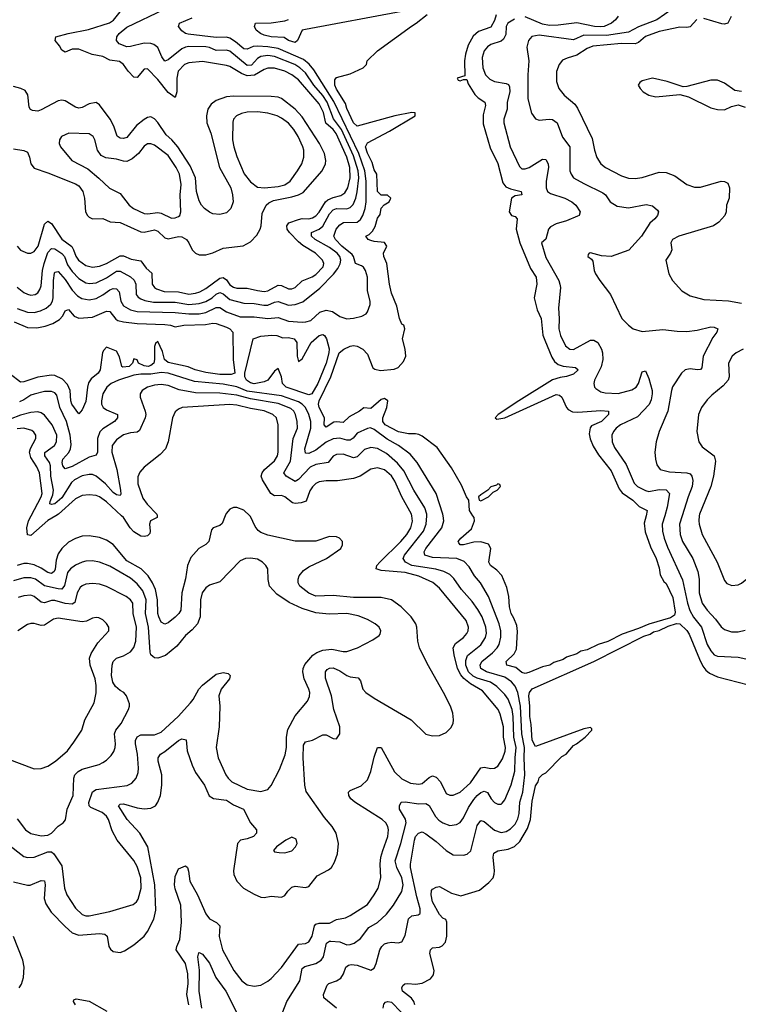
# Model space of a CAD drawing. Header units: inches. Extents: x 1834610 to 2027685, y 642842 to 774116.
# Tile 378 of 632: x 1972285 to 1976470, y 707153 to 712891. Entities that reach past the tile are written whole.
import ezdxf

# ---------------------------------------------------------------- set-up
doc = ezdxf.new("R2010")
doc.units = ezdxf.units.IN
doc.header["$MEASUREMENT"] = 0
doc.layers.add('B9770', color=7, linetype='Continuous')
doc.layers.add('B9771', color=7, linetype='Continuous')

msp = doc.modelspace()

# ---------------------------------------------------------------- linework, layer by layer
at = {"layer": 'B9770', "color": 5}
for points, elevation in [([(1972250, 707867.4), (1972330, 707846.7), (1972346.9, 707846.9), (1972410, 707875.4), (1972430, 707872), (1972433.6, 707850), (1972428.1, 707770), (1972438.1, 707738.1), (1972468.6, 707690), (1972550, 707605.7), (1972590.5, 707570.5), (1972630, 707556.4), (1972750, 707566.3), (1972781.4, 707561.4), (1972794.2, 707550), (1972804.6, 707490), (1972813.8, 707473.8), (1972830, 707460.7), (1972870, 707455.2), (1972894.9, 707465.1), (1972950, 707500.3), (1973010.6, 707550), (1973030, 707576.5), (1973066.2, 707650), (1973077.8, 707702.2), (1973072.8, 707850), (1973031.1, 708071.1), (1972985.4, 708150), (1972911.1, 708230), (1972860.9, 708310), (1972870, 708319.6), (1972890, 708321.7), (1972970, 708297.7), (1973010, 708292.1), (1973050, 708295.5), (1973075.3, 708310), (1973089.3, 708330.7), (1973104.9, 708370), (1973113.2, 708430), (1973113.7, 708490), (1973092, 708570), (1973091.6, 708590), (1973104.7, 708610), (1973130, 708625.3), (1973210, 708690.8), (1973230, 708699.3), (1973254, 708694), (1973261.4, 708630), (1973290, 708547.2), (1973310, 708503.2), (1973361.6, 708430), (1973388.3, 708368.3), (1973413.1, 708353.1), (1973490, 708342.2), (1973530, 708315.1), (1973589.2, 708290), (1973630, 708210.2), (1973664.5, 708170), (1973665.2, 708150), (1973646.2, 708130), (1973610, 708116.6), (1973571.3, 708108.7), (1973553, 708090), (1973531.1, 707931.1), (1973532.3, 707910), (1973549.1, 707870), (1973588.5, 707830), (1973650, 707794.4), (1973690, 707777.3), (1973710, 707775.2), (1973750, 707782.4), (1973810, 707777.7), (1973830, 707786.4), (1973846.7, 707813.3), (1973870, 707835.6), (1973890, 707841.4), (1973950, 707832.9), (1973970, 707839.2), (1974017.6, 707902.4), (1974084, 707936), (1974102, 707950), (1974119.5, 707980.5), (1974137.1, 708030), (1974141.1, 708090), (1974128.9, 708150), (1974104.4, 708190), (1974061.3, 708241.3), (1973953.5, 708393.5), (1973945.2, 708430), (1973935.6, 708590), (1973937.3, 708662.7), (1973950, 708681.6), (1973990, 708691.5), (1974050, 708722.7), (1974070, 708722.9), (1974110, 708701.8), (1974130, 708700.8), (1974150.6, 708730), (1974149.8, 708770), (1974114.1, 708870), (1974100.3, 708950), (1974066.5, 709053.5), (1974065.9, 709090), (1974076.4, 709103.6), (1974090, 709112.5), (1974110, 709113.3), (1974150, 709095.9), (1974190, 709068.4), (1974210, 709061), (1974255.7, 709055.7), (1974270, 709038.4), (1974284.1, 708990), (1974301.8, 708970), (1974350, 708937), (1974564.9, 708810), (1974650, 708727.2), (1974690, 708716.9), (1974730, 708720.3), (1974770, 708737.1), (1974795.8, 708764.2), (1974809.6, 708790), (1974811.1, 708810), (1974807.2, 708850), (1974794, 708890), (1974754, 708970), (1974658.7, 709138.7), (1974613.6, 709230), (1974604, 709270), (1974598.3, 709350), (1974591.5, 709370), (1974565.8, 709410), (1974507.6, 709470), (1974451.5, 709510), (1974390, 709523.2), (1974230, 709524.3), (1974110, 709534.7), (1974010, 709530.4), (1973968.4, 709548.4), (1973917.7, 709590), (1973906.9, 709610), (1973906.2, 709630), (1973913.5, 709650), (1973939.1, 709680.9), (1973970, 709702.9), (1974071.6, 709750), (1974156, 709810), (1974165.2, 709830), (1974165.2, 709850), (1974148.7, 709870), (1974130, 709878), (1974090, 709878.4), (1974010, 709852.3), (1973890, 709852.7), (1973730, 709887.2), (1973690, 709902.4), (1973673.8, 709913.8), (1973656.4, 709936.4), (1973630, 709995.7), (1973625.3, 710000)], 320), ([(1973482.8, 710000), (1973465.4, 709954.6), (1973450, 709943.1), (1973413, 709930), (1973402.5, 709917.4), (1973386.8, 709850), (1973370, 709832.4), (1973328.8, 709810), (1973282.7, 709757.3), (1973262.5, 709710), (1973251.4, 709631.4), (1973230.5, 709550), (1973223.5, 709450), (1973211.8, 709430), (1973190, 709409.8), (1973150, 709376.8), (1973130, 709368.7), (1973110, 709379.7), (1973096.4, 709410), (1973090.4, 709430.4), (1973087.3, 709510), (1973076, 709570), (1973059.1, 709610), (1973032.6, 709650), (1972991.8, 709690), (1972910, 709737.5), (1972830, 709831.9), (1972790, 709858.1), (1972750, 709873.4), (1972690, 709883), (1972650, 709880.2), (1972610, 709868.2), (1972570, 709845.5), (1972531.1, 709810), (1972510, 709778), (1972498.2, 709741.8), (1972492.2, 709687.8), (1972485.6, 709674.4), (1972470, 709664), (1972450, 709668.5), (1972410, 709694.8), (1972370, 709713.8), (1972330, 709721.7), (1972310, 709721.1), (1972270, 709710.6)], 320), ([(1972495.7, 710000), (1972448.3, 709971.7), (1972350, 709884.1), (1972330, 709888.6), (1972327.4, 709930), (1972337.2, 709970), (1972352.9, 710000)], 280), ([(1973085.7, 710000), (1973086.6, 709993.4), (1973086.4, 709990), (1973047.6, 709970), (1973040.6, 709950), (1973045.5, 709910), (1973042.8, 709897.2), (1973030, 709882.5), (1973010, 709878.7), (1972990, 709880.5), (1972950, 709905.9), (1972928.1, 709930), (1972890, 709990), (1972879, 710000)], 280), ([(1973270.8, 707149.2), (1973258, 707210), (1973265.8, 707274.2), (1973264.8, 707330), (1973251.2, 707391.2), (1973197.4, 707470), (1973200.7, 707490), (1973217.7, 707530), (1973227.9, 707632.1), (1973224.3, 707730), (1973190, 707826.9), (1973187.1, 707850), (1973190, 707897.3), (1973210, 707943.1), (1973250, 707960.5), (1973262, 707950), (1973269.1, 707929.1), (1973277, 707870), (1973321.7, 707790), (1973370, 707679.7), (1973391.2, 707651.2), (1973431.6, 707630), (1973450.6, 707610.6), (1973447.4, 707547.4), (1973465.6, 707470), (1973533, 707350), (1973579.1, 707290), (1973610, 707266), (1973650, 707258.5), (1973690, 707264.6), (1973730, 707287.2), (1973750, 707304.2), (1973810, 707367.6), (1973910, 707503.8), (1973950, 707507.6), (1973970, 707518), (1973989.4, 707550.6), (1974002.7, 707610), (1974010, 707619.8), (1974030, 707625.8), (1974090, 707625.3), (1974130, 707646.4), (1974183.1, 707656.9), (1974210, 707670.2), (1974310, 707735.2), (1974349.8, 707790), (1974372.4, 707830), (1974387.6, 707890), (1974383.9, 707970), (1974389.4, 708010), (1974399.4, 708050), (1974429.4, 708130), (1974433.9, 708170), (1974429.9, 708190), (1974417.6, 708210), (1974395.4, 708230), (1974237, 708330), (1974213.2, 708350), (1974201.5, 708370), (1974201, 708390), (1974210, 708398), (1974274.3, 708425.7), (1974310, 708460.9), (1974330.9, 708509.1), (1974350, 708593), (1974370, 708650.3), (1974390, 708648.9), (1974467.5, 708507.5), (1974510, 708466.5), (1974561.1, 708441.1), (1974610, 708435.3), (1974630, 708440.1), (1974670, 708474.4), (1974690, 708483.7), (1974710, 708476.8), (1974735.9, 708450), (1974770, 708381.3), (1974790, 708372.1), (1974810, 708371.8), (1974850, 708390.1), (1974910, 708444), (1974970, 708531.5), (1974990, 708535.8), (1975030, 708527.3), (1975050, 708528.6), (1975070, 708540.2), (1975096.5, 708583.5), (1975111.7, 708628.3), (1975114.1, 708650), (1975102.8, 708710), (1975102.5, 708770), (1975083.3, 708843.3), (1975071.8, 708870), (1974979.7, 708979.7), (1974910, 709020.4), (1974871.9, 709051.9), (1974853.8, 709073.8), (1974835.2, 709110), (1974815, 709190), (1974810.4, 709230), (1974824.1, 709255.9), (1974870.7, 709290), (1974890, 709313.4), (1974897.2, 709330), (1974898.9, 709350), (1974886, 709390), (1974730, 709577.5), (1974691.6, 709611.5), (1974610, 709647.7), (1974530, 709668.3), (1974390, 709680.4), (1974360.8, 709690), (1974365.2, 709710), (1974382.3, 709730), (1974504.8, 709850), (1974539.7, 709890), (1974562.8, 709930), (1974572.5, 709967.5), (1974568.8, 710000)], 280), ([(1973818.4, 707110), (1973840.6, 707170), (1973917.7, 707290), (1973930, 707362.3), (1973946.9, 707373.1), (1974009.9, 707390.1), (1974041.1, 707410), (1974053.7, 707430), (1974072.4, 707510), (1974090, 707521.9), (1974098.1, 707521.9), (1974150, 707516.8), (1974190, 707499), (1974210, 707500.9), (1974232.8, 707510), (1974270, 707536.9), (1974319.1, 707600.9), (1974369.5, 707630.5), (1974422.3, 707677.7), (1974461.9, 707730), (1974509.9, 707810), (1974518.8, 707850), (1974510, 707889.8), (1974481.2, 707950), (1974472, 707990), (1974504.5, 708090), (1974535.8, 708210), (1974531.3, 708231.3), (1974496.9, 708290), (1974496.9, 708310), (1974507, 708330), (1974530, 708333.5), (1974610, 708321.7), (1974650, 708322.5), (1974670, 708311.1), (1974707.8, 708247.8), (1974726.7, 708226.7), (1974750, 708211), (1974790, 708195.6), (1974830, 708200.7), (1974850, 708212.4), (1974870, 708239.7), (1974899.5, 708300.5), (1974930, 708345.6), (1974950, 708370.1), (1974970, 708386.4), (1974990, 708395), (1975010, 708388), (1975030.8, 708350.8), (1975050, 708329.2), (1975070, 708319), (1975090, 708319.5), (1975095, 708325), (1975110, 708344.9), (1975148, 708432), (1975169.3, 708510.7), (1975170.2, 708590), (1975176.3, 708650), (1975162.5, 708710), (1975158.8, 708830), (1975153.5, 708870), (1975130, 708930.6), (1975110, 708958.3), (1975064.8, 709004.8), (1975027.7, 709030), (1974950, 709053.2), (1974925.6, 709065.6), (1974899.6, 709090), (1974884.2, 709130), (1974884, 709156), (1974893.5, 709186.5), (1974971.7, 709248.3), (1974997.7, 709290), (1975003.3, 709316.7), (1975001, 709350), (1974978.5, 709410), (1974953.9, 709453.9), (1974920, 709500), (1974858.1, 709570), (1974813.6, 709633.6), (1974790, 709657.2), (1974755.7, 709675.7), (1974709.6, 709689.6), (1974570, 709710), (1974532.7, 709730), (1974519.2, 709750), (1974527.1, 709770), (1974637.7, 709910), (1974652.5, 709950), (1974655.8, 710000)], 260), ([(1974129.6, 707130), (1974056.8, 707190), (1974054, 707210), (1974076, 707264), (1974086.5, 707273.5), (1974130, 707289.3), (1974154.9, 707305.1), (1974171.6, 707330), (1974185.3, 707370), (1974199.6, 707380.4), (1974215.3, 707384.7), (1974250, 707381.9), (1974330, 707352.7), (1974350, 707364.2), (1974362.3, 707390), (1974383.2, 707470), (1974393.8, 707490), (1974410, 707504.7), (1974430, 707511.8), (1974450, 707515.4), (1974490, 707511.4), (1974510, 707516.5), (1974530, 707553.4), (1974550, 707651.7), (1974570, 707668.2), (1974606.4, 707673.6), (1974617, 707683), (1974617.9, 707710), (1974598.8, 707778.8), (1974562.3, 707950), (1974561.7, 707970), (1974585.5, 708110), (1974591.3, 708130), (1974607, 708150), (1974630, 708157.5), (1974650, 708146.4), (1974710, 708101.9), (1974770, 708049.4), (1974810, 708024.7), (1974870, 708022.4), (1974892.2, 708027.8), (1974912.4, 708047.6), (1974950, 708195.8), (1974970, 708224.7), (1974990, 708219.2), (1975050, 708168.3), (1975090, 708154.7), (1975119.4, 708160.6), (1975144.1, 708175.9), (1975170, 708202.6), (1975187.1, 708232.9), (1975194.3, 708265.7), (1975199, 708330), (1975214.7, 708390), (1975227.8, 708490), (1975222.5, 708590), (1975225.3, 708650), (1975210.4, 708730), (1975202.7, 708890), (1975186.3, 708970), (1975170, 709006.5), (1975150, 709031.7), (1975110, 709059.9), (1975004.5, 709090), (1974970.6, 709110), (1974966.2, 709130), (1974977.5, 709150), (1975038.8, 709201.2), (1975065.3, 709230), (1975076.9, 709250), (1975087, 709293), (1975087.4, 709330), (1975077.8, 709370), (1975015.8, 709530), (1974969.4, 709609.4), (1974933.1, 709650), (1974902.7, 709702.7), (1974874.2, 709734.2), (1974831.6, 709751.6), (1974690, 709755.8), (1974644.2, 709770), (1974641.1, 709790), (1974649.9, 709810), (1974744, 709930), (1974754.9, 709970), (1974751.6, 710000)], 240), ([(1975933.2, 710000), (1975923, 709957), (1975927.1, 709907.1), (1975958.6, 709818.6), (1975992.9, 709750), (1976010, 709696), (1976014.9, 709654.9), (1976037.3, 709617.3), (1976050, 709605.5), (1976090, 709523), (1976102.5, 709437.5), (1976098.4, 709421.6), (1976074.8, 709405.2), (1975950, 709368.7), (1975890, 709342), (1975794, 709310), (1975710, 709268), (1975654, 709250), (1975590, 709218), (1975554, 709210), (1975530, 709195.3), (1975470, 709175.3), (1975450, 709162), (1975395.3, 709144.7), (1975372, 709130), (1975330, 709119), (1975250, 709086.6), (1975230, 709081.2), (1975210, 709086), (1975175.1, 709115.1), (1975121.7, 709130), (1975119.3, 709150), (1975165.5, 709194.5), (1975177.9, 709222.1), (1975184.7, 709324.7), (1975181, 709361), (1975164.1, 709404.1), (1975148.4, 709430), (1975137.6, 709470), (1975134.7, 709530), (1975121.6, 709581.6), (1975092.6, 709652.6), (1975063.4, 709683.4), (1975027.9, 709710), (1975018.2, 709730), (1975029.8, 709809.8), (1975015.2, 709835.2), (1974970, 709848.1), (1974930, 709845.3), (1974870.1, 709829.9), (1974851.3, 709831.3), (1974842, 709842), (1974838.9, 709850), (1974855.4, 709870), (1974916.4, 709923.6), (1974934.7, 709970), (1974931.6, 709990), (1974924.8, 710000)], 220), ([(1976041.8, 710000), (1976027.7, 709950), (1976029.2, 709910), (1976038.7, 709870), (1976057.7, 709817.7), (1976146.1, 709626.1), (1976174.2, 709490), (1976187.5, 709447.5), (1976209, 709409), (1976256.6, 709350), (1976289.2, 709250), (1976310, 709213.2), (1976330, 709189.4), (1976350, 709181.2), (1976470, 709175.9), (1976550, 709157.7)], 240), ([(1976143.5, 710000), (1976127.9, 709950), (1976132.3, 709890), (1976145.1, 709850), (1976205.7, 709750), (1976234.7, 709674.7), (1976241.9, 709630), (1976242.8, 709550), (1976260.7, 709490), (1976290, 709450.2), (1976338, 709398), (1976370, 709351.7), (1976390, 709337.3), (1976430, 709324.2), (1976470, 709322.8), (1976510, 709332.7)], 260), ([(1976242.6, 710000), (1976239.6, 709970), (1976242.1, 709950), (1976260.1, 709890), (1976346.8, 709730), (1976390, 709622), (1976404.2, 709604.2), (1976432.6, 709592.6), (1976470, 709598), (1976490, 709606.7), (1976530, 709639.7), (1976630, 709739.5), (1976669.6, 709770), (1976685.1, 709790), (1976686.3, 709810), (1976661.7, 709890), (1976664.9, 709930), (1976681.5, 709970), (1976705.3, 710000)], 280), ([(1972213.2, 708090), (1972310, 708015.3), (1972330, 708009.4), (1972370, 708010.1), (1972450, 708041.7), (1972470, 708041.2), (1972484.7, 708030), (1972530, 707959.5), (1972546.3, 707830), (1972559.4, 707790), (1972610, 707712.3), (1972650, 707677.1), (1972670, 707668.7), (1972690, 707668.1), (1972810, 707693.1), (1972946, 707734), (1972965.6, 707750), (1972975, 707765), (1972992.4, 707830), (1972990.4, 707890), (1972970, 707956.4), (1972950, 707991.6), (1972853.8, 708110), (1972824.4, 708164.4), (1972802.6, 708230), (1972790.5, 708250), (1972766.6, 708270), (1972699.2, 708299.2), (1972689.3, 708310), (1972688.9, 708328.9), (1972709.6, 708390.4), (1972730, 708405.5), (1972911.4, 708428.6), (1972937.5, 708442.5), (1972964.4, 708470), (1972976.1, 708503.9), (1972978, 708530), (1972971.4, 708610), (1972960.7, 708670), (1972960.2, 708690), (1972968.6, 708711.4), (1972990, 708723.5), (1973070, 708723.7), (1973110, 708739.3), (1973208.4, 708830), (1973279.7, 708910), (1973295.4, 708930), (1973328.3, 708990), (1973350, 709012.2), (1973430, 709076.4), (1973470, 709087.3), (1973499.8, 709079.8), (1973511, 709070), (1973506.8, 709050), (1973458, 708990), (1973445.3, 708950), (1973451.4, 708890), (1973447.8, 708770), (1973430.2, 708650), (1973441.8, 708590), (1973486.2, 708490), (1973499.1, 708470), (1973520.9, 708450), (1973610, 708406.8), (1973690, 708393.7), (1973730, 708403.8), (1973750, 708427.7), (1973799.1, 708520.9), (1973832.3, 708607.7), (1973839.9, 708650), (1973838.2, 708710), (1973846.4, 708753.6), (1973890, 708834.3), (1973960.6, 708919.4), (1973973.5, 708946.5), (1973975.2, 708970), (1973970, 708989.4), (1973942, 709050), (1973933.6, 709090), (1973935.5, 709110), (1973946, 709134), (1973992.8, 709187.2), (1974016.6, 709203.4), (1974050, 709216.8), (1974102.9, 709222.9), (1974170, 709209.4), (1974190, 709209.3), (1974253.3, 709230), (1974342.4, 709277.6), (1974378.2, 709301.8), (1974385.1, 709310), (1974388, 709330), (1974378.3, 709350), (1974354.7, 709370), (1974310, 709395.3), (1974256.3, 709416.3), (1974190, 709429.9), (1974086.7, 709426.7), (1974010, 709433.9), (1973930, 709459.9), (1973855.4, 709495.4), (1973782.9, 709542.9), (1973740.3, 709590), (1973731.9, 709628.1), (1973731.1, 709690), (1973718.3, 709710), (1973698.9, 709730), (1973670, 709746.6), (1973630, 709752.7), (1973601, 709750), (1973570, 709738), (1973450, 709615.8), (1973390, 709594.8), (1973370, 709579.7), (1973348.5, 709550), (1973337.6, 709510), (1973336.2, 709410), (1973321.6, 709370), (1973290, 709335.3), (1973250, 709303.1), (1973200.9, 709239.1), (1973134, 709186), (1973090, 709170.7), (1973070, 709172.9), (1973060, 709180), (1973049.9, 709189.9), (1973045.1, 709205.1), (1973035.5, 709350), (1973017.1, 709430), (1973022.4, 709510), (1973003.3, 709563.3), (1972970, 709603.4), (1972930, 709635.3), (1972810, 709706.7), (1972750, 709729.9), (1972710, 709736.7), (1972670, 709734.4), (1972648.5, 709730), (1972610, 709712), (1972581.4, 709690), (1972564.3, 709670), (1972546.5, 709593.5), (1972530, 709573.1), (1972510, 709573.7), (1972430, 709592.2), (1972377, 709630), (1972350, 709638.6), (1972310, 709639), (1972250, 709620.1)], 340), ([(1972270, 708233.4), (1972318.9, 708170), (1972350, 708149.3), (1972410, 708134.2), (1972450, 708138.2), (1972469.7, 708150), (1972510, 708191.8), (1972539.3, 708210), (1972551.4, 708228.6), (1972562.2, 708290), (1972597.3, 708370), (1972599.8, 708470), (1972606.6, 708490), (1972625.1, 708510), (1972650, 708522.5), (1972748.8, 708551.2), (1972770, 708562.3), (1972790, 708575.2), (1972817.4, 708602.6), (1972833, 708627), (1972841, 708650), (1972844.1, 708670), (1972838.1, 708730), (1972844.9, 708750), (1972875.9, 708790), (1972919.7, 708870), (1972925.6, 708890), (1972923.9, 708903.9), (1972906.6, 708950), (1972891.6, 708970), (1972870, 708980.9), (1972844.2, 709004.2), (1972828.5, 709030), (1972819.2, 709070), (1972823.2, 709130), (1972829.3, 709150.7), (1972850, 709169.1), (1972890, 709183.5), (1972930, 709206.3), (1972950, 709232.6), (1972962.6, 709270), (1972965.6, 709350), (1972945.8, 709430), (1972944.1, 709490), (1972930.6, 709510), (1972905.3, 709530), (1972790, 709587.7), (1972750, 709600.6), (1972710, 709606.1), (1972670, 709600.6), (1972650, 709592.2), (1972638.3, 709581.7), (1972619.5, 709550), (1972606.4, 709493.6), (1972590, 709484.5), (1972550.6, 709489.4), (1972490, 709506.4), (1972470, 709506.1), (1972430, 709492.8), (1972410, 709496.3), (1972370, 709529.2), (1972350, 709536.5), (1972310, 709533.5), (1972277.1, 709522.8)], 360), ([(1972210, 708584.5), (1972370, 708525.8), (1972410, 708528), (1972450, 708541.3), (1972493.5, 708570), (1972563, 708630), (1972600.3, 708679.7), (1972647.1, 708750), (1972665.1, 708810), (1972719, 708910), (1972731, 708969), (1972730.9, 709010), (1972724.5, 709050), (1972696.6, 709130), (1972692.7, 709170), (1972702.1, 709197.9), (1972741, 709259), (1972804.2, 709330), (1972804.2, 709350), (1972791.8, 709371.8), (1972770, 709394), (1972745.3, 709405.3), (1972730, 709408), (1972710, 709403.5), (1972673.9, 709386.1), (1972650, 709381.4), (1972510, 709403.4), (1972483, 709397), (1972430, 709361.5), (1972410, 709359.6), (1972370, 709371.5), (1972350, 709372.5), (1972330, 709366.2), (1972274.9, 709330)], 380), ([(1974586.3, 707150), (1974581.4, 707170), (1974567.9, 707187.9), (1974515.1, 707230), (1974511.5, 707250), (1974517.4, 707262.6), (1974527.7, 707272.3), (1974545, 707275), (1974590, 707270.9), (1974630, 707275.8), (1974678.6, 707301.4), (1974695.3, 707324.7), (1974699.8, 707350), (1974674.7, 707450), (1974676.9, 707470), (1974690, 707482), (1974730, 707486.3), (1974746.1, 707493.9), (1974764.4, 707515.6), (1974772.2, 707550), (1974772.1, 707632.1), (1974767.2, 707647.2), (1974750, 707655.6), (1974730, 707675.4), (1974690, 707749.7), (1974682, 707790), (1974684.6, 707815.4), (1974690, 707824), (1974710, 707836.3), (1974730, 707840.4), (1974799.8, 707799.8), (1974855, 707784.9), (1974962.8, 707817.2), (1975017.5, 707862.5), (1975042.4, 707890), (1975048.9, 707911.1), (1975051.5, 707930), (1975043.5, 708010), (1975046.8, 708033.2), (1975070, 708046.7), (1975130, 708056.8), (1975166.6, 708073.4), (1975197.4, 708102.6), (1975242.4, 708177.6), (1975260.2, 708230), (1975270, 708336), (1975281.3, 708390), (1975290, 708425.5), (1975305.6, 708450), (1975310, 708472), (1975330, 708492), (1975350, 708502), (1975443.1, 708596.9), (1975468.4, 708611.6), (1975510, 708662), (1975528.9, 708671.1), (1975578, 708710), (1975618, 708750), (1975618, 708758), (1975610, 708766), (1975570, 708758), (1975290, 708655.4), (1975270, 708692.7), (1975264.1, 708784.1), (1975255.8, 708830), (1975256.9, 708890), (1975249.9, 708950.1), (1975253.8, 708970), (1975269.1, 708990.9), (1975629, 709150), (1975921.2, 709298.8), (1975958, 709310), (1975977.2, 709322.8), (1976010, 709331.3), (1976062.7, 709357.3), (1976110, 709371.3), (1976130, 709370.4), (1976170, 709331.1), (1976183.8, 709310), (1976243.5, 709163.5), (1976263.7, 709123.7), (1976280.9, 709100.9), (1976303, 709083), (1976350, 709061.8), (1976530, 709015)], 220), ([(1972282.8, 707250), (1972295.2, 707270), (1972307, 707310), (1972311, 707370), (1972304.3, 707410), (1972250, 707547.6)], 320), ([(1973346.7, 707130), (1973331.2, 707230), (1973332.8, 707352.8), (1973322, 707430), (1973327.8, 707452.2), (1973330, 707455.5), (1973350, 707444.6), (1973390, 707392), (1973426.8, 707310), (1973485.5, 707230), (1973547.5, 707107.5)], 260), ([(1972609.8, 707150), (1972598.9, 707170), (1972601, 707179), (1972614.2, 707185.8), (1972690, 707171), (1972792.1, 707112.1)], 280), ([(1974402, 707130), (1974405.6, 707154.4), (1974415.1, 707164.9), (1974429.7, 707170.3), (1974450, 707165.3), (1974507.1, 707107.1)], 220)]:
    msp.add_lwpolyline(points, dxfattribs=dict(at, elevation=elevation))
at = {"layer": 'B9770', "color": 5, "elevation": 340}
msp.add_lwpolyline([(1973870, 708127.6), (1973835.5, 708110), (1973780.7, 708070), (1973762.8, 708050), (1973770, 708041), (1973796.8, 708036.8), (1973830, 708036.5), (1973870, 708047.7), (1973891.2, 708070), (1973900.5, 708090), (1973895.1, 708115.1)], close=True, dxfattribs=at)
at = {"layer": 'B9771', "color": 5}
for points, elevation in [([(1972270, 711332.2), (1972310, 711301.7), (1972330, 711290.2), (1972350, 711285.6), (1972375.1, 711290), (1972390, 711299.3), (1972402.5, 711317.5), (1972410, 711339.1), (1972418.3, 711430), (1972427.3, 711470), (1972450, 711533.4), (1972470, 711556.9), (1972490, 711554.5), (1972530, 711528.7), (1972545.5, 711510), (1972562.9, 711462.9), (1972590, 711422.9), (1972630, 711382.2), (1972670, 711358), (1972692.6, 711352.6), (1972730, 711356.6), (1972790, 711386.6), (1972850, 711425.4), (1972870, 711425.4), (1972931.5, 711391.5), (1972952.2, 711372.2), (1972962.1, 711350), (1972964, 711290), (1972974.5, 711274.5), (1972990, 711263.6), (1973014.2, 711254.2), (1973065.4, 711245.4), (1973190, 711245.5), (1973270, 711231.5), (1973330, 711236), (1973370, 711248.1), (1973405.8, 711270), (1973430, 711291.9), (1973450, 711300.3), (1973470, 711292.3), (1973510, 711259.3), (1973590, 711239.4), (1973650, 711237.5), (1973707, 711227), (1973730, 711227.1), (1973770, 711244.7), (1973790, 711248.5), (1973850, 711227.1), (1973890, 711230.1), (1973933.8, 711246.2), (1974033.7, 711326.3), (1974112.7, 711407.3), (1974138.4, 711441.6), (1974151.4, 711468.6), (1974154.9, 711490), (1974150, 711509.8), (1974133.5, 711530), (1974090, 711563.8), (1974006.6, 711610), (1973984.3, 711630), (1973985.6, 711650), (1974030, 711670.5), (1974051.7, 711688.3), (1974090, 711758.5), (1974110, 711783.4), (1974130, 711791.1), (1974191.2, 711788.8), (1974210, 711795.9), (1974227.2, 711812.8), (1974243.4, 711850), (1974251.6, 711888.4), (1974260, 711970), (1974256.2, 712010), (1974230, 712097.7), (1974159.9, 712250), (1974113.8, 712313.8), (1974076.3, 712410), (1974050, 712448.6), (1973998.3, 712510), (1973950, 712580.5), (1973917.5, 712610), (1973888.5, 712628.5), (1973770, 712675.8), (1973730, 712682.5), (1973690, 712676.8), (1973670, 712664.5), (1973635.1, 712624.9), (1973610, 712623.4), (1973510, 712706.7), (1973490, 712713.6), (1973430, 712711.3), (1973390, 712729), (1973370, 712732.7), (1973270, 712734.4), (1973250, 712731), (1973230, 712720.8), (1973150, 712656.1), (1973130, 712649.8), (1973113.2, 712673.2), (1973090, 712728.9), (1973066, 712746), (1973050, 712751.4), (1973010, 712753.1), (1972930, 712733.6), (1972910, 712732.9), (1972865.6, 712750), (1972848.3, 712770), (1972851.6, 712790), (1972865.2, 712810), (1972910, 712847.2), (1973128.7, 712951.3)], 260), ([(1976130, 712983.8), (1975996.3, 712890), (1975890, 712848.3), (1975830, 712818.7), (1975701.9, 712798.1), (1975570, 712799.6), (1975510, 712772.6), (1975310, 712799.9), (1975267.5, 712792.5), (1975249.1, 712770), (1975239.7, 712730), (1975250.2, 712650), (1975244.3, 712570), (1975245.5, 712430), (1975265.7, 712345.7), (1975290, 712312.4), (1975310, 712306), (1975368.9, 712311.1), (1975388.4, 712308.4), (1975414.9, 712290), (1975446.4, 712206.4), (1975490.1, 712150), (1975489.4, 712010), (1975496.2, 711990), (1975510.3, 711970), (1975570, 711935.8), (1975682.3, 711882.3), (1975696.5, 711870), (1975724.8, 711830), (1975764.9, 711804.9), (1975830, 711793.5), (1975933.1, 711813.1), (1975970, 711806), (1976000.4, 711780.4), (1976006, 711770), (1975999.3, 711750), (1975984.4, 711730), (1975954.4, 711705.6), (1975907, 711630), (1975832.6, 711547.4), (1975730, 711511.3), (1975674.5, 711514.5), (1975610, 711531.5), (1975602, 711530), (1975596.9, 711523.1), (1975594.8, 711510), (1975615.6, 711495.6), (1975622.8, 711482.8), (1975630.3, 711430), (1975639.5, 711410), (1975664.2, 711370), (1975725.3, 711290), (1975793, 711150), (1975830, 711110.6), (1975858.8, 711090), (1975910, 711072.7), (1976030, 711085.3), (1976114.7, 711074.7), (1976170, 711073.2), (1976230, 711081.6), (1976310, 711100.7), (1976330, 711099.6), (1976350.4, 711090), (1976344.6, 711070), (1976322.2, 711037.8), (1976265.1, 710930), (1976257.7, 710862.3), (1976250, 710853), (1976232, 710850), (1976190, 710856.5), (1976161.6, 710850), (1976140.3, 710830), (1976088.1, 710751.9), (1976080.6, 710730), (1976060.1, 710610), (1976010.2, 710490), (1975992.8, 710430), (1975983.6, 710370), (1975987.4, 710330), (1975996.3, 710296.3), (1976016.3, 710270), (1976070, 710255), (1976170.8, 710250.8), (1976190, 710243.6), (1976199.7, 710230), (1976204.9, 710204.9), (1976201.8, 710170), (1976177.7, 710110), (1976143.5, 710000)], 260), ([(1972270, 711207.4), (1972330, 711185.8), (1972370, 711184.8), (1972406.7, 711193.3), (1972439.4, 711210), (1972466.3, 711233.7), (1972475.8, 711250), (1972479.4, 711270), (1972481.9, 711370), (1972487.3, 711412.7), (1972490, 711420.3), (1972510, 711422.3), (1972550, 711376.9), (1972590, 711315.4), (1972622.4, 711282.4), (1972646.7, 711266.7), (1972690, 711258.8), (1972730, 711265.7), (1972770, 711287.4), (1972810, 711316.1), (1972830, 711324.5), (1972850, 711323), (1972865.4, 711305.5), (1972875.1, 711250), (1972890, 711222.9), (1972930, 711199.9), (1972970, 711191), (1973190, 711183.7), (1973270, 711176.3), (1973330, 711177.4), (1973370, 711184.4), (1973430, 711212.5), (1973450, 711212.5), (1973490, 711188.1), (1973570, 711159.2), (1973650, 711158.7), (1973730, 711149), (1973790, 711155.2), (1973850, 711134.2), (1973930, 711128.5), (1973950.9, 711129.1), (1973981.4, 711138.6), (1974033.4, 711186.6), (1974070, 711197.5), (1974106.3, 711190), (1974150, 711160.2), (1974190, 711147.7), (1974230, 711150.9), (1974277.5, 711162.5), (1974303.5, 711176.5), (1974311.8, 711188.2), (1974326, 711230), (1974325.7, 711250), (1974311.2, 711310), (1974311, 711390), (1974300.2, 711430), (1974287.9, 711447.9), (1974276.1, 711456.1), (1974240.4, 711470), (1974229.9, 711510), (1974222.1, 711522.1), (1974161.9, 711570), (1974124.1, 711610), (1974114.3, 711630), (1974129, 711670), (1974150, 711695.9), (1974172, 711708.1), (1974250, 711710.7), (1974270, 711725.7), (1974283.7, 711750), (1974297.9, 711790), (1974302.9, 711830), (1974302.7, 711950), (1974295.2, 712010), (1974260.5, 712110), (1974114.6, 712414.6), (1973999.1, 712599.1), (1973971.8, 712631.8), (1973937.9, 712657.9), (1973790, 712722.4), (1973730, 712733.1), (1973670, 712737.1), (1973646, 712734), (1973610, 712718.7), (1973590, 712719.9), (1973542.1, 712762.1), (1973510, 712782.4), (1973490, 712788.4), (1973430, 712786.2), (1973265.7, 712805.7), (1973250, 712810.8), (1973230, 712826.4), (1973211.1, 712850), (1973216.9, 712870), (1973290, 712902)], 240), ([(1972270.1, 711570.1), (1972290, 711547.2), (1972330, 711530.2), (1972350, 711530.2), (1972370, 711539.7), (1972392.6, 711570), (1972430, 711699.6), (1972450, 711717.2), (1972470, 711702.5), (1972530, 711610.7), (1972588.4, 711568.4), (1972599.5, 711550), (1972612.3, 711512.3), (1972627.9, 711490), (1972670, 711459.1), (1972710, 711448.1), (1972750, 711454.3), (1972790, 711470.1), (1972870, 711514.1), (1972890, 711514.7), (1972934.5, 711494.5), (1972990, 711484.6), (1973021.8, 711441.8), (1973054.5, 711414.5), (1973057.5, 711350), (1973070.1, 711330.1), (1973082.4, 711322.4), (1973127.1, 711307.1), (1973210, 711305.3), (1973270, 711292.1), (1973310, 711296.4), (1973335, 711305), (1973370, 711325), (1973450, 711383.5), (1973470, 711387.7), (1973490, 711375.3), (1973510, 711346.3), (1973530, 711332.1), (1973550, 711326.5), (1973610, 711326.2), (1973670, 711311.9), (1973710, 711307.5), (1973730, 711310.6), (1973790, 711343.3), (1973810, 711342.1), (1973850, 711322.8), (1973870, 711322.4), (1973890, 711330.2), (1973930.4, 711369.6), (1973988.5, 711391.5), (1974010, 711405.4), (1974052.8, 711450), (1974056.8, 711470), (1974048.8, 711490), (1974008.9, 711530), (1973934.6, 711574.6), (1973910, 711595.3), (1973855.9, 711650), (1973843.2, 711670), (1973840.2, 711690), (1973853.7, 711706.3), (1973910, 711726.5), (1973930, 711731.5), (1973970, 711730.8), (1973990, 711735.4), (1974010, 711747), (1974030, 711768.6), (1974067.1, 711830), (1974079.2, 711840.8), (1974110, 711855), (1974154.8, 711865.2), (1974178.4, 711881.6), (1974196.8, 711910), (1974210.2, 711970), (1974207.5, 712030), (1974189.7, 712090), (1974128, 712228), (1974110.6, 712250.6), (1974068.3, 712288.3), (1974054.4, 712350), (1974030, 712400.6), (1973910, 712540.9), (1973870, 712568.7), (1973829.7, 712589.7), (1973770, 712607.5), (1973730, 712607.7), (1973710, 712600.7), (1973652.8, 712567.2), (1973610, 712564.3), (1973577.7, 712577.7), (1973510, 712618.4), (1973490, 712624), (1973350, 712647.3), (1973270, 712639.3), (1973245.6, 712630), (1973209, 712590), (1973200.1, 712550), (1973200.8, 712470), (1973190, 712436.9), (1973150, 712466), (1973090, 712542.1), (1973030, 712603.8), (1973010, 712601.4), (1972970, 712552.8), (1972950, 712555.4), (1972916.9, 712590), (1972889.9, 712630), (1972866.7, 712646.7), (1972810, 712654.7), (1972770, 712675.4), (1972707.7, 712687.7), (1972630, 712719.4), (1972590, 712719.1), (1972550, 712700.4), (1972530, 712713.6), (1972518, 712738), (1972491.3, 712770), (1972495.6, 712790), (1972567.3, 712810), (1972686.9, 712833.1), (1972808.6, 712871.4), (1972832.1, 712887.9), (1972870, 712935.4)], 280), ([(1974510, 712939), (1973950, 712834), (1973930, 712828.7), (1973903.8, 712770), (1973890, 712757.6), (1973850, 712769.2), (1973826.2, 712786.2), (1973750, 712791), (1973710, 712801), (1973688.4, 712810), (1973663, 712830), (1973652.3, 712850), (1973659, 712870), (1973750, 712872.7), (1973830, 712883.8), (1973850, 712892.3)], 220), ([(1974924.8, 710000), (1974904.2, 710030), (1974901.6, 710090), (1974888.3, 710110), (1974858.9, 710178.9), (1974799.5, 710279.5), (1974717.6, 710397.6), (1974630, 710464.2), (1974610, 710474), (1974590, 710478), (1974550, 710476.8), (1974490.9, 710489.1), (1974413.7, 710530), (1974400.3, 710550), (1974400.4, 710570), (1974422.9, 710630), (1974428.9, 710668.9), (1974410, 710684), (1974390, 710677.2), (1974330, 710625.2), (1974290, 710629.3), (1974264.9, 710610), (1974204.3, 710575.7), (1974170, 710542.6), (1974130, 710547.6), (1974114.8, 710545.2), (1974070, 710516.9), (1974059.2, 710530), (1974061.4, 710570), (1974029.3, 710630), (1974025.8, 710650), (1974029.7, 710670.3), (1974098, 710810), (1974145.2, 710950), (1974172.3, 710970), (1974210, 710987.6), (1974230, 710991.1), (1974250, 710987.4), (1974283, 710970), (1974310, 710942), (1974342.3, 710862.3), (1974353.5, 710853.5), (1974385.7, 710845.7), (1974465.6, 710854.4), (1974490, 710863.8), (1974521.3, 710898.7), (1974533.2, 710930), (1974529.6, 710970), (1974515.1, 711030), (1974529.2, 711090), (1974522, 711110), (1974510, 711117.2), (1974496.9, 711150), (1974481.8, 711221.8), (1974450, 711297), (1974438.6, 711350), (1974423.1, 711470), (1974405.1, 711510), (1974404, 711530), (1974422.9, 711570), (1974410, 711591.8), (1974350, 711598), (1974330, 711604.5), (1974315.1, 711610), (1974301.6, 711630), (1974320.2, 711639.8), (1974340.8, 711659.2), (1974354.9, 711685.1), (1974370, 711733.4), (1974384.2, 711755.8), (1974390, 711792), (1974408.9, 711811.1), (1974438, 711830), (1974446, 711850), (1974427.3, 711867.3), (1974390, 711868), (1974370, 711889.2), (1974365.4, 711990), (1974350, 712015.1), (1974339, 712059), (1974310, 712113.6), (1974299.8, 712150), (1974310, 712173.1), (1974438.7, 712241.3), (1974589, 712330), (1974588, 712348), (1974569, 712349), (1974470, 712329.6), (1974250, 712269.8), (1974230, 712289.8), (1974190, 712373.6), (1974182, 712402), (1974130, 712485.8), (1974121.4, 712510), (1974120.4, 712539.6), (1974130, 712553), (1974210, 712574.8), (1974286, 712610), (1974306, 712630), (1974308, 712650), (1974368.7, 712710), (1974566.3, 712853.7), (1974595.3, 712870), (1974659, 712921)], 220), ([(1975060.6, 712919.4), (1975050, 712886), (1975030, 712847.2), (1974957.3, 712822.7), (1974926.1, 712793.9), (1974897.8, 712742.2), (1974881.6, 712690), (1974876.6, 712650), (1974876.9, 712563.1), (1974834, 712550), (1974838, 712538), (1974850, 712534), (1974870, 712542), (1974890, 712542), (1974896.7, 712516.7), (1974935.6, 712455.6), (1974955.7, 712435.7), (1974993.4, 712410), (1974997.8, 712390), (1974984.7, 712335.3), (1974984.3, 712284.3), (1975024.6, 712144.6), (1975070, 712053), (1975100, 711940), (1975117.5, 711917.5), (1975144.1, 711904.1), (1975206.8, 711890), (1975210.2, 711869.8), (1975170, 711864.7), (1975150.3, 711849.7), (1975135.8, 711770), (1975150.3, 711750.3), (1975170, 711743.7), (1975182.6, 711730), (1975176.5, 711670), (1975197.4, 711590), (1975260.8, 711440.8), (1975292.4, 711390), (1975298, 711350), (1975282.4, 711270), (1975299, 711199), (1975322.8, 711150), (1975332.7, 711052.7), (1975343, 711023), (1975384.7, 710924.7), (1975399.4, 710899.4), (1975420.5, 710880.5), (1975451.1, 710871.1), (1975523.1, 710863.1), (1975538, 710850), (1975510, 710825.8), (1975470, 710811.1), (1975433.7, 710806.3), (1975387.9, 710792.1), (1975192, 710670), (1975072, 710590), (1975054, 710570), (1975063.6, 710563.6), (1975110, 710571.3), (1975410, 710707), (1975430, 710702.7), (1975443.6, 710690), (1975470.6, 710630.6), (1975479.1, 710619.1), (1975505.7, 710605.7), (1975536.5, 710603.5), (1975670, 710613.6), (1975714.8, 710610), (1975715.3, 710590), (1975673.5, 710550), (1975615.8, 710524.2), (1975607.5, 710512.5), (1975602.4, 710477.6), (1975607.8, 710447.8), (1975624.7, 710404.7), (1975655.6, 710355.6), (1975730, 710261.1), (1975775.9, 710155.9), (1975794.4, 710134.4), (1975857, 710090), (1975893.9, 710053.9), (1975940.3, 710030), (1975933.2, 710000)], 220), ([(1975166.8, 712893.2), (1975127.8, 712870), (1975119.3, 712850), (1975116.4, 712803.6), (1975103.3, 712776.7), (1975090, 712765.4), (1975030, 712746.3), (1975010, 712732.9), (1974990.2, 712710), (1974979.2, 712670), (1974983.1, 712610), (1974998.4, 712570), (1975023.4, 712543.4), (1975050, 712530.7), (1975119.2, 712519.2), (1975132.2, 712512.2), (1975138.5, 712498.5), (1975140.1, 712470), (1975124.8, 712410), (1975124.1, 712370), (1975104.6, 712310), (1975104.1, 712290), (1975141.8, 712150), (1975195.5, 712035.5), (1975210, 712021.2), (1975230, 712021.4), (1975252.1, 712030), (1975330, 712078.5), (1975350, 712076.5), (1975362.9, 712050), (1975364.8, 712030), (1975351.3, 711950), (1975352.3, 711910), (1975359.3, 711890), (1975377.6, 711877.6), (1975459.5, 711850), (1975501.1, 711830), (1975524.9, 711810), (1975548.5, 711770), (1975543.8, 711750), (1975534.7, 711745.3), (1975470, 711718.6), (1975410, 711700.8), (1975377, 711683), (1975364.5, 711670), (1975350, 711611.6), (1975323.6, 711590), (1975350, 711504.2), (1975425.2, 711370), (1975431.1, 711350), (1975435.2, 711330), (1975423.7, 711210), (1975427.8, 711150), (1975425.3, 711090), (1975435.7, 711050), (1975464.6, 710990), (1975490, 710970.2), (1975510, 710969.4), (1975610, 711022.7), (1975630, 711022.6), (1975652.3, 711010), (1975673.9, 710970), (1975679.8, 710950), (1975682.3, 710910), (1975672.2, 710867.8), (1975632.4, 710790), (1975629, 710770), (1975633.1, 710750), (1975640.7, 710740.7), (1975670, 710721.1), (1975695.4, 710715.4), (1975770, 710711.6), (1975850, 710734.2), (1975875.9, 710750), (1975889.8, 710770), (1975910, 710839.3), (1975930, 710844.9), (1975950, 710799.3), (1975969.1, 710730), (1975969.6, 710710), (1975963.7, 710676.3), (1975951.2, 710648.8), (1975884.2, 710575.8), (1975785.3, 710530), (1975758.2, 710510), (1975742.7, 710490), (1975734.3, 710470), (1975736.1, 710430), (1975750, 710398.5), (1975817.8, 710297.8), (1975864.3, 710190), (1975884.3, 710170), (1975930, 710146.3), (1975950, 710142.2), (1976010, 710152.8), (1976050, 710151.9), (1976070.1, 710130.1), (1976055.9, 710050), (1976041.8, 710000)], 240), ([(1975770, 712910.8), (1975756.1, 712890), (1975732.4, 712870), (1975690, 712851.6), (1975670, 712848.6), (1975632.3, 712850), (1975530, 712873), (1975422, 712858), (1975370, 712856.6), (1975330, 712864.7), (1975230, 712906.3)], 240), ([(1976228.8, 712891.2), (1976190, 712849.8), (1976170, 712844.5), (1976130, 712847.9), (1976010, 712821.1), (1975930, 712792.6), (1975890, 712757), (1975870.3, 712749.7), (1975790, 712751.8), (1975623.4, 712736.6), (1975590, 712723.4), (1975530, 712683.2), (1975472.9, 712667.1), (1975445.9, 712654.1), (1975426.7, 712630), (1975412, 712588), (1975411.1, 712531.1), (1975425.3, 712490), (1975456.1, 712450), (1975517.7, 712397.7), (1975534.7, 712374.7), (1975618.4, 712198.4), (1975632.9, 712130), (1975647.1, 712087.1), (1975670, 712051.4), (1975696.5, 712030), (1975790, 711980.2), (1975830, 711966.4), (1975870, 711965.8), (1975910, 711971.7), (1976010, 712002.4), (1976050, 711999.8), (1976100.3, 711980.3), (1976170, 711930.2), (1976215.4, 711915.4), (1976250, 711915.3), (1976370, 711948.8), (1976390, 711947), (1976410, 711937.1), (1976418.9, 711910), (1976417, 711850), (1976401, 711810), (1976400.4, 711770), (1976391.5, 711750), (1976356.5, 711710), (1976325.7, 711690), (1976124.4, 711630), (1976087.4, 711610), (1976076.9, 711590), (1976082.6, 711550), (1976075.6, 711530), (1976048.9, 711490), (1976065.7, 711410), (1976087, 711370), (1976141.1, 711310), (1976190, 711282), (1976270, 711259.7), (1976413.2, 711253.1), (1976490, 711238.3)], 280), ([(1976429.4, 712910), (1976408.5, 712870), (1976390, 712864), (1976373.9, 712866.1), (1976270, 712897.5)], 280), ([(1976490, 712471.8), (1976450, 712477), (1976390, 712520.5), (1976350, 712537.4), (1976310, 712537.7), (1976170, 712500.9), (1976150, 712499.3), (1976055.3, 712530), (1975970, 712549.6), (1975910, 712534.7), (1975896.1, 712523.9), (1975888.2, 712510), (1975898, 712490), (1975917.3, 712470), (1975950, 712450.4), (1975990, 712442), (1976130, 712454.8), (1976180.4, 712440.4), (1976310, 712377.6), (1976350, 712366.4), (1976390, 712365.5), (1976430, 712384), (1976470, 712394.8), (1976510, 712380.5)], 320), ([(1972250, 712138.9), (1972308.6, 712128.6), (1972330, 712118), (1972343.2, 712090), (1972350.3, 712050), (1972370, 712024.9), (1972450, 711998.7), (1972610, 711933.4), (1972630, 711921.6), (1972652.7, 711890), (1972661.9, 711850), (1972669.3, 711770), (1972679.6, 711750), (1972690, 711740.7), (1972710, 711729.4), (1972770, 711732.2), (1972812.6, 711712.6), (1972870, 711708.7), (1972990, 711654.7), (1973010, 711652.5), (1973070, 711666.3), (1973090, 711658.4), (1973130, 711619.3), (1973150, 711612.7), (1973210, 711627), (1973230, 711625.1), (1973256.1, 711610), (1973270.8, 711590), (1973290, 711549.3), (1973310, 711531), (1973330, 711520.9), (1973370, 711519.5), (1973410, 711532.3), (1973470, 711560.1), (1973586.3, 711573.6), (1973630, 711595.8), (1973665.9, 711634.1), (1973686, 711670), (1973692, 711690), (1973698.2, 711761.9), (1973719.9, 711810), (1973735.9, 711824.1), (1973762.9, 711837.1), (1973870, 711858.8), (1973909.6, 711870.4), (1973936.1, 711883.9), (1974046.2, 712010), (1974065.6, 712050), (1974068.4, 712070), (1974060.6, 712110), (1974031.9, 712170), (1973930, 712325), (1973890, 712369.4), (1973810, 712432.3), (1973790, 712439.2), (1973750, 712443.5), (1973530, 712445.7), (1973490, 712440.9), (1973430, 712419.2), (1973400.8, 712399.2), (1973381, 712370), (1973372.3, 712330), (1973375.6, 712290), (1973398.5, 712230), (1973448.8, 712030), (1973514.6, 711910), (1973525, 711870), (1973528.4, 711830), (1973515.4, 711790), (1973490, 711765.7), (1973450, 711755.6), (1973410, 711759.8), (1973390, 711768.4), (1973362, 711790), (1973343.4, 711810), (1973330, 711834.3), (1973314.2, 711890), (1973309.9, 711970), (1973279, 712039), (1973205.6, 712150), (1973170.9, 712190.9), (1973139.3, 712219.3), (1973090, 712291.3), (1973070, 712312.9), (1973050, 712323.7), (1973030, 712321), (1973010, 712308.5), (1972965.7, 712274.3), (1972910, 712203.7), (1972890, 712198.4), (1972870, 712200.7), (1972852.7, 712212.7), (1972833.7, 712270), (1972811.4, 712310), (1972750, 712395.4), (1972730, 712407.3), (1972690, 712400.8), (1972650, 712379.8), (1972630, 712375.8), (1972610, 712380.5), (1972550, 712417.4), (1972530, 712421.6), (1972510, 712417.4), (1972410, 712365.2), (1972390, 712358.3), (1972360.5, 712360.5), (1972347.9, 712367.9), (1972341.1, 712381), (1972332, 712452), (1972317.2, 712477.2), (1972292.3, 712490), (1972250, 712500.6)], 320), ([(1972252.4, 711130), (1972330, 711097.6), (1972384.9, 711095.1), (1972434.6, 711105.4), (1972479.1, 711120.9), (1972516.4, 711143.6), (1972535.7, 711164.3), (1972550, 711194), (1972570, 711202.6), (1972602.7, 711162.7), (1972630, 711151.1), (1972710, 711158), (1972790, 711191.6), (1972810, 711191), (1972846.1, 711146.1), (1972857.6, 711137.6), (1972889.3, 711129.3), (1972970, 711119.8), (1973130, 711114.5), (1973164, 711110), (1973190, 711100.3), (1973242, 711110), (1973366.5, 711113.5), (1973410, 711122.2), (1973430, 711120.2), (1973490, 711099.3), (1973508.7, 711090), (1973526, 711070), (1973527.7, 710910), (1973539.1, 710830), (1973516.7, 710823.3), (1973450, 710822.5), (1973370, 710835), (1973308, 710850), (1973267.4, 710867.4), (1973150, 710893.6), (1973129.5, 710910), (1973117.2, 710957.2), (1973090, 711015.3), (1973076, 711004), (1973070, 710986), (1973070.4, 710910), (1973066.3, 710890), (1973050, 710876.4), (1973033.4, 710870), (1973010, 710873.3), (1972978, 710890), (1972970, 710908.7), (1972950, 710915.3), (1972942.4, 710890), (1972923.1, 710870), (1972885.5, 710865.5), (1972879.7, 710870), (1972866.6, 710926.6), (1972850, 710959), (1972790, 710982), (1972774.4, 710965.6), (1972768.1, 710951.9), (1972754.4, 710850), (1972742, 710830), (1972701.6, 710798.4), (1972686.1, 710773.9), (1972679.5, 710750), (1972670, 710666), (1972650, 710616.2), (1972630, 710594.5), (1972589.4, 710650), (1972583.8, 710670), (1972579.9, 710730), (1972564.7, 710764.7), (1972535, 710795), (1972490, 710816.9), (1972470, 710818.3), (1972390, 710807.6), (1972310, 710780.3), (1972290, 710778.7), (1972230, 710824.2)], 220), ([(1976498.4, 710970), (1976458, 710950), (1976434, 710930), (1976413.8, 710890), (1976418, 710810), (1976410.8, 710790), (1976382.5, 710757.5), (1976317.1, 710702.9), (1976290, 710674.5), (1976256.5, 710630), (1976239.3, 710590), (1976229.2, 710490), (1976239.7, 710430), (1976260.6, 710400.6), (1976329.2, 710350), (1976337.1, 710317.1), (1976325, 710230), (1976310.7, 710170), (1976243.6, 710010), (1976242.6, 710000)], 280), ([(1974751.6, 710000), (1974750.5, 710010), (1974710.3, 710130.3), (1974600.2, 710310), (1974558.9, 710358.9), (1974491.3, 710410), (1974426, 710446), (1974350, 710503.1), (1974328.3, 710511.7), (1974310, 710509.2), (1974250, 710481.1), (1974227.2, 710452.8), (1974210, 710441.2), (1974190, 710441.2), (1974150, 710453), (1974110, 710447.8), (1974070, 710429), (1974010, 710381.8), (1973970, 710363.6), (1973950, 710364.4), (1973945.7, 710390), (1973981.4, 710510), (1973981.2, 710550), (1973968.6, 710590), (1973949.3, 710630), (1973931, 710650), (1973910, 710664.2), (1973810, 710698.2), (1973610, 710726.3), (1973550, 710751.8), (1973470, 710766), (1973303, 710783), (1973150, 710831.1), (1973110, 710834.6), (1973050, 710824.5), (1972990, 710824.2), (1972950, 710818.9), (1972860.2, 710790), (1972818.2, 710770), (1972792.6, 710750), (1972769.5, 710710), (1972760.8, 710670), (1972762, 710650), (1972771.3, 710631.3), (1972790, 710616.8), (1972854, 710590), (1972855.4, 710570), (1972837.2, 710550), (1972770, 710505.8), (1972751.5, 710488.5), (1972738.6, 710450), (1972738.6, 710370), (1972730, 710352.8), (1972690, 710341.8), (1972590, 710287.3), (1972550, 710272.9), (1972537.5, 710290), (1972533, 710310), (1972537.2, 710330), (1972571.5, 710368.5), (1972581.8, 710390), (1972585.7, 710414.4), (1972579.4, 710470), (1972558, 710550), (1972518.2, 710630), (1972501.9, 710701.9), (1972490, 710716.4), (1972470, 710723.7), (1972430, 710724.9), (1972370, 710709.4), (1972350, 710702.4), (1972310, 710675.2), (1972283.8, 710663.8)], 240), ([(1974655.8, 710000), (1974656.4, 710010), (1974645.7, 710045.7), (1974581.6, 710150), (1974522.5, 710262.5), (1974486.3, 710306.3), (1974422.2, 710362.2), (1974370, 710392.4), (1974330, 710398.2), (1974293.3, 710386.7), (1974250, 710343), (1974230, 710337), (1974170, 710357.9), (1974130, 710355.9), (1974110, 710346.4), (1974082.6, 710310), (1974010, 710297.8), (1973977.6, 710282.4), (1973910, 710211.2), (1973890, 710199.8), (1973837.2, 710230), (1973823.9, 710250), (1973862.6, 710317.4), (1973877.9, 710450), (1973903.6, 710510), (1973901.7, 710550), (1973891.2, 710590), (1973881.5, 710610), (1973865, 710625), (1973790, 710654.4), (1973630, 710682), (1973550, 710702.1), (1973450, 710713.6), (1973310, 710716.3), (1973214.5, 710734.5), (1973150, 710759.6), (1973110, 710765.5), (1973070, 710761.3), (1973030.5, 710750), (1972998.4, 710730), (1972986.7, 710710), (1972986, 710690), (1973016.5, 710610), (1973019.3, 710590), (1973016.2, 710570), (1972983.1, 710496.9), (1972970, 710486.6), (1972930, 710483), (1972890, 710472), (1972850, 710441.6), (1972824.8, 710410), (1972821.5, 710370), (1972850.9, 710269.1), (1972871.5, 710148.5), (1972873.5, 710126.5), (1972870, 710118.4), (1972850, 710120.9), (1972830, 710135.5), (1972785.4, 710185.4), (1972730, 710231.1), (1972710, 710239.9), (1972690, 710241), (1972650, 710233.2), (1972604.4, 710210), (1972586.7, 710193.3), (1972530, 710104.3), (1972490, 710069.5), (1972470, 710065.4), (1972460.9, 710070), (1972462.6, 710082.6), (1972477.9, 710122.1), (1972481.4, 710150), (1972466.3, 710230), (1972465.1, 710290), (1972458.3, 710310), (1972430.9, 710350), (1972431, 710369), (1972487.1, 710410), (1972498.8, 710430), (1972500.8, 710470), (1972474.9, 710530), (1972430, 710586.9), (1972410, 710600.2), (1972390, 710605.4), (1972350, 710601.2), (1972290, 710586.9), (1972230, 710562.9)], 260), ([(1974568.8, 710000), (1974567.7, 710010), (1974511.7, 710110), (1974470, 710201.8), (1974450, 710232.3), (1974410, 710267), (1974370, 710279.9), (1974330, 710270.6), (1974268.5, 710231.5), (1974230, 710216.6), (1974137.1, 710202.8), (1974070, 710203.2), (1974030, 710197.8), (1974010, 710187.8), (1973990, 710168.2), (1973975.6, 710144.4), (1973954.2, 710085.8), (1973924.1, 710075.9), (1973890, 710071.7), (1973874.9, 710074.9), (1973830, 710110.5), (1973810, 710117.7), (1973770, 710115.7), (1973748.9, 710128.9), (1973699.1, 710210), (1973692.5, 710230), (1973697.1, 710250), (1973710.6, 710269.4), (1973770, 710320.4), (1973787.4, 710350), (1973790.8, 710370), (1973789.9, 710530), (1973780.6, 710570), (1973759.8, 710590), (1973710, 710612.1), (1973630, 710624.6), (1973550, 710644.1), (1973510, 710647.4), (1973231, 710630), (1973210, 710621.5), (1973190, 710605.1), (1973174.5, 710570), (1973150.8, 710430), (1973134, 710390), (1973102.5, 710357.5), (1973010, 710282.4), (1972985.9, 710254.1), (1972973.9, 710226.1), (1972974, 710186), (1973002.5, 710102.5), (1973027.1, 710067.1), (1973084.4, 710010), (1973085.7, 710000)], 280), ([(1972352.9, 710000), (1972410.2, 710110), (1972416.3, 710130), (1972401.2, 710250), (1972385.7, 710285.7), (1972350, 710338.6), (1972342.7, 710370), (1972347.6, 710392.4), (1972379.9, 710450), (1972378.7, 710470), (1972367.7, 710487.7), (1972356.2, 710496.2), (1972310, 710510.8), (1972270, 710505.8)], 280), ([(1972879, 710000), (1972790, 710081.8), (1972750, 710109.3), (1972730, 710117.8), (1972690, 710122.4), (1972650, 710118), (1972610, 710099.2), (1972510.9, 710009.1), (1972495.7, 710000)], 280), ([(1973625.3, 710000), (1973590, 710032.2), (1973550, 710048.6), (1973530, 710048.2), (1973510, 710038.9), (1973487.5, 710012.5), (1973482.8, 710000)], 320)]:
    msp.add_lwpolyline(points, dxfattribs=dict(at, elevation=elevation))
for points, elevation in [([(1973670, 712354.1), (1973610, 712351.7), (1973576.6, 712343.4), (1973547.2, 712330), (1973530.3, 712310), (1973526.2, 712293.8), (1973524.1, 712190), (1973531.5, 712150), (1973550, 712094), (1973592.3, 711992.3), (1973630, 711944.9), (1973670, 711914), (1973711.6, 711911.6), (1973790, 711919.1), (1973830, 711928.6), (1973860.3, 711950), (1973904, 712010), (1973927.9, 712050), (1973940.7, 712090), (1973941, 712130), (1973935, 712150), (1973907.7, 712210), (1973882.4, 712250), (1973850, 712287.3), (1973810, 712317.2), (1973784.7, 712330), (1973730, 712346.5)], 340), ([(1972571.4, 712228.6), (1972528.5, 712210), (1972517, 712190), (1972514.9, 712170), (1972523.1, 712150), (1972589, 712070), (1972681.3, 712021.3), (1972747, 711967), (1972808.3, 711908.3), (1972870, 711877.2), (1972923.2, 711810), (1972948.9, 711790), (1973010, 711761.3), (1973030, 711759.3), (1973090, 711766.6), (1973110, 711762.4), (1973170, 711734.5), (1973190, 711735), (1973210, 711743.2), (1973217.2, 711750), (1973223.1, 711770), (1973219.4, 711870), (1973226.2, 711930), (1973215.1, 711990), (1973196.1, 712030), (1973150, 712099.9), (1973070, 712159.4), (1973050, 712167.9), (1973030, 712167.6), (1973010, 712154.5), (1972976.3, 712110), (1972941.1, 712078.9), (1972910, 712064.2), (1972890, 712065.4), (1972850, 712077.4), (1972786.2, 712086.2), (1972759.6, 712099.6), (1972737.8, 712130), (1972722.8, 712190), (1972713.5, 712210), (1972690, 712225.1)], 340), ([(1973970, 710704), (1973838, 710750), (1973815.6, 710770), (1973809.3, 710809.3), (1973790, 710858), (1973770, 710842), (1973731, 710790), (1973710, 710780.7), (1973650, 710769.5), (1973630, 710773.8), (1973605.5, 710790), (1973596.4, 710810), (1973597.4, 710830), (1973644.5, 711030), (1973690, 711046.9), (1973753, 711053), (1973782, 711050), (1973817.6, 711037.6), (1973850, 711037.7), (1973883.8, 711030), (1973899.5, 711010), (1973900.5, 710930), (1973910, 710898), (1973930, 710914.8), (1973983.5, 711010), (1974030, 711050.2), (1974050, 711056.5), (1974061.3, 711050), (1974072.8, 711030), (1974086.8, 710973.2), (1974086, 710950), (1974070.8, 710889.2), (1974020.7, 710770), (1973986.8, 710710)], 220), ([(1975070, 710186), (1975062, 710178), (1975030, 710168), (1975011.6, 710148.4), (1974970, 710122), (1974958, 710110), (1974962, 710090), (1974970, 710086), (1975015.3, 710110), (1975043.1, 710136.9), (1975066, 710150), (1975086, 710170), (1975082, 710182)], 220)]:
    msp.add_lwpolyline(points, close=True, dxfattribs=dict(at, elevation=elevation))

doc.saveas('drawing.dxf')
